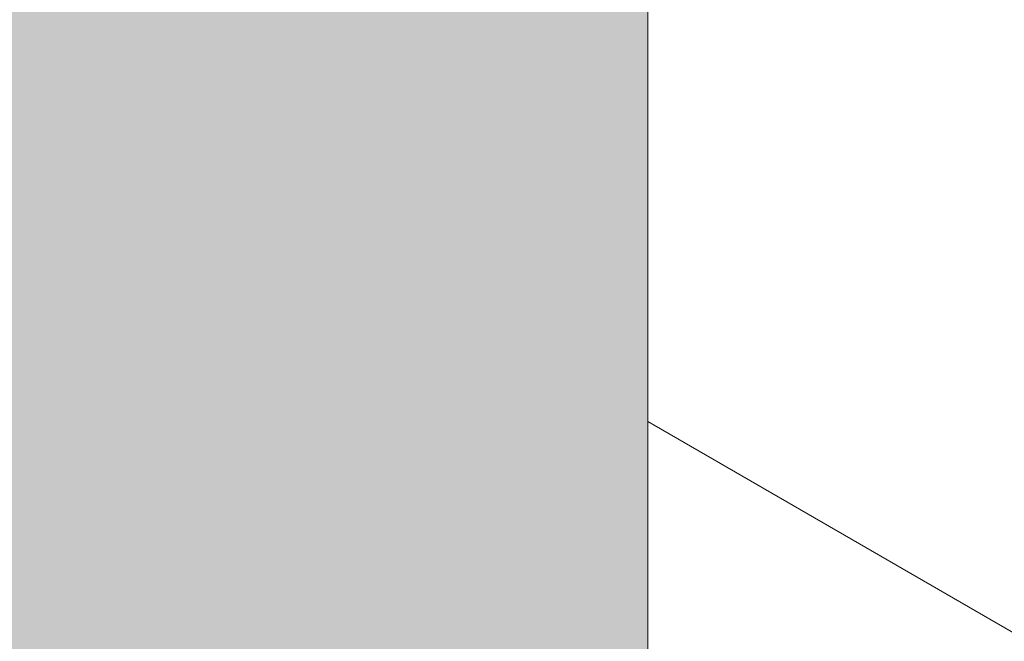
# Model space of a CAD drawing. Header units: millimetres. Extents: x -281 to 121694, y -16481 to 65128.
# Tile 994 of 1056: x 32247 to 32307, y 29212 to 29249. Entities that reach past the tile are written whole.
import ezdxf

# ---------------------------------------------------------------- set-up
doc = ezdxf.new("R2010")
doc.units = ezdxf.units.MM
doc.layers.add('A--A2__Ruwbouw', color=8, linetype='Continuous', lineweight=5)
doc.layers.add('A--L21__Buitenwanden', color=3, linetype='Continuous', lineweight=5)

msp = doc.modelspace()

# ---------------------------------------------------------------- hatches: boundary and pattern name
at = {"layer": 'A--A2__Ruwbouw'}
h = msp.add_hatch(dxfattribs=at)
h.set_pattern_fill('FP_438', color=256, angle=60, style=0, pattern_type=2)
h.set_pattern_definition([(150, (32532.5, 32800), (-70, -121.2436), []), (210, (32532.5, 32800), (70, -121.2436), [])])
h.paths.add_polyline_path([(32499.039, 22685), (32520, 22685), (32520, 23012), (32285, 23012), (32285, 22685)])
h.paths.add_polyline_path([(32285, 25526), (32520, 25526), (32520, 25674), (32285, 25674), (32285, 25550)])
h.paths.add_polyline_path([(32285, 29126), (32520, 29126), (32520, 29274), (32285, 29274), (32285, 29150)])
h.paths.add_polyline_path([(32520, 32726), (32520, 32874), (32285, 32874), (32285, 32726), (32499.039, 32726)])
h.paths.add_polyline_path([(32499.039, 36326), (32520, 36326), (32520, 36474), (32285, 36474), (32285, 36326)])
h.paths.add_polyline_path([(32520, 39926), (32520, 40074), (32285, 40074), (32285, 39926), (32499.039, 39926)])
h.paths.add_polyline_path([(32520, 42588), (32520, 42915), (32285, 42915), (32285, 42588), (32499.039, 42588)])
msp.add_hatch(color=256, dxfattribs=at).paths.add_polyline_path([(32272.5, 29150), (32285, 29150), (32285, 29250), (31900, 29250), (31900, 29150), (32260, 29150)])

# ---------------------------------------------------------------- linework, layer by layer
at = {"layer": 'A--L21__Buitenwanden'}
msp.add_line((32285, 29274), (32285, 29126), dxfattribs=at)

doc.saveas('drawing.dxf')
